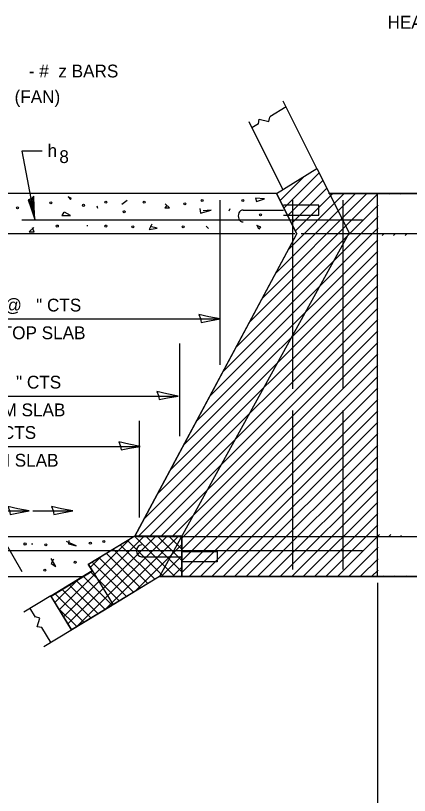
# Model space of a CAD drawing. Extents: x 2133490 to 2172050, y 2138301 to 2145980.
# Drawn here: x 2138691.7 to 2138876.1, y 2144827.1 to 2145192.7 of the extents above; entities that cross this region are included whole.
import ezdxf

# ---------------------------------------------------------------- set-up
doc = ezdxf.new("R2010")
doc.units = 0
for name, color, linetype in [('Level 40', 7, 'Continuous'), ('Level 63', 7, 'Continuous'), ('ROW_PR_Notes', 7, 'Continuous')]:
    doc.layers.add(name, color=color, linetype=linetype)

msp = doc.modelspace()

# ---------------------------------------------------------------- linework, layer by layer
at = {"layer": 'Level 40'}
for p, q in [((2138833.67, 2145103.85), (2138817.13, 2145103.85)), ((2138833.67, 2145099.13), (2138833.67, 2145103.85)), ((2138817.13, 2145099.13), (2138833.67, 2145099.13)), ((2138903.66, 2145090.31), (2138825.36, 2145090.31)), ((2138725.71, 2144935.54), (2138747.44, 2144948.77)), ((2138747.41, 2144948.8), (2138769.46, 2144948.8)), ((2138748.8, 2144948.56), (2138903.66, 2144948.56)), ((2138769.46, 2144948.43), (2138769.46, 2144929.9)), ((2138769.55, 2144941.39), (2138786.08, 2144941.39)), ((2138786.08, 2144941.39), (2138786.08, 2144936.66)), ((2138786.08, 2144936.66), (2138769.55, 2144936.66)), ((2138708.22, 2144920.7), (2138727.57, 2144932.48)), ((2138727.57, 2144932.48), (2138725.71, 2144935.54)), ((2138758.99, 2144929.79), (2138717.82, 2144904.74)), ((2138769.46, 2144929.9), (2138758.99, 2144929.79)), ((2138717.82, 2144904.74), (2138708.13, 2144920.65))]:
    msp.add_line(p, q, dxfattribs=at)
for centre in [(2138708.19, 2145104.85), (2138723.49, 2145103.73), (2138733.93, 2145105.22), (2138751.84, 2145105.22), (2138770.87, 2145104.47), (2138779.08, 2145105.96), (2138798.11, 2145105.96), (2138692.52, 2145102.61), (2138742.52, 2145100.74), (2138806.31, 2145099.25), (2138711.18, 2145094.02), (2138733.93, 2145094.02), (2138746.62, 2145093.65), (2138770.12, 2145093.65), (2138696.07, 2144944.97), (2138705.77, 2144944.6), (2138726.66, 2144945.35), (2138733, 2144946.09), (2138719.57, 2144936.39), (2138705.39, 2144932.66)]:
    msp.add_circle(centre, 0.473, dxfattribs=at)
at = {"layer": 'Level 63'}
for p, q in [((2138578.77, 2145050.47), (2138787.43, 2145050.47)), ((2138579.53, 2145014.34), (2138767.82, 2145014.34)), ((2138536.7, 2144990.73), (2138749.98, 2144990.73)), ((2138676.17, 2144963.84), (2138694.65, 2144932.06)), ((2138497.8, 2144960.46), (2138697.99, 2144960.46)), ((2138699.73, 2144960.46), (2138718.51, 2144960.46))]:
    msp.add_line(p, q, dxfattribs=at)
for points in [[(2138777.43, 2145052.56), (2138778.24, 2145050.64), (2138778.56, 2145048.79), (2138782.43, 2145049.6), (2138787.43, 2145050.47), (2138782.09, 2145051.44)], [(2138757.82, 2145016.43), (2138758.64, 2145014.51), (2138758.95, 2145012.67), (2138762.82, 2145013.47), (2138767.82, 2145014.34), (2138762.49, 2145015.31)], [(2138739.98, 2144992.82), (2138740.8, 2144990.9), (2138741.11, 2144989.06), (2138744.98, 2144989.86), (2138749.98, 2144990.73), (2138744.65, 2144991.7)], [(2138687.99, 2144962.55), (2138688.8, 2144960.63), (2138689.12, 2144958.79), (2138692.99, 2144959.59), (2138697.99, 2144960.46), (2138692.65, 2144961.43)], [(2138708.51, 2144962.55), (2138709.32, 2144960.63), (2138709.64, 2144958.79), (2138713.51, 2144959.59), (2138718.51, 2144960.46), (2138713.17, 2144961.43)]]:
    msp.add_lwpolyline(points, close=True, dxfattribs=at)
at = {"layer": 'ROW_PR_Notes'}
for p, q in [((2138832.79, 2145121.02), (2138817.01, 2145152.56)), ((2138818.32, 2145149.95), (2138810.74, 2145145.21)), ((2138810.29, 2145143.07), (2138810.8, 2145145.11)), ((2138816.9, 2145111.14), (2138801.06, 2145142.83)), ((2138805.49, 2145141.93), (2138802.36, 2145139.98)), ((2138805.45, 2145142), (2138805.75, 2145144.14)), ((2138805.75, 2145144.14), (2138810.29, 2145143.07)), ((2138813.89, 2145109.21), (2138832.79, 2145121.02)), ((2138813.89, 2145109.21), (2138832.79, 2145121.02)), ((2138832.79, 2145121.02), (2138847.86, 2145090.87)), ((2138832.79, 2145121.02), (2138838.69, 2145109.21)), ((2138813.89, 2145109.21), (2138572.71, 2145109.21)), ((2138813.89, 2145109.21), (2138823.34, 2145090.31)), ((2138823.34, 2145090.31), (2138813.89, 2145109.21)), ((2138907.66, 2145109.21), (2138838.18, 2145109.21)), ((2138838.69, 2145109.21), (2138903.66, 2145109.21)), ((2138861.14, 2144929.66), (2138861.14, 2145109.21)), ((2138717.91, 2145106.97), (2138716.2, 2145107.65)), ((2138716.2, 2145107.65), (2138717.39, 2145106.46)), ((2138717.39, 2145106.46), (2138717.74, 2145106.97)), ((2138717.74, 2145106.97), (2138717.74, 2145106.97)), ((2138743.93, 2145105.98), (2138741.45, 2145104.17)), ((2138763.77, 2145102.59), (2138761.74, 2145104.4)), ((2138787.43, 2145029.03), (2138787.43, 2145106.21)), ((2138804.07, 2145107.08), (2138804.45, 2145105.59)), ((2138808.18, 2145106.71), (2138804.07, 2145107.08)), ((2138804.45, 2145105.59), (2138808.18, 2145106.71)), ((2138821.45, 2145017.65), (2138821.45, 2145106.21)), ((2138845.07, 2145017.65), (2138845.07, 2145106.21)), ((2138714.17, 2145100.57), (2138713.27, 2145098.99)), ((2138717.33, 2145098.99), (2138714.62, 2145100.57)), ((2138730.2, 2145102.23), (2138729.83, 2145103.35)), ((2138762.42, 2145103.72), (2138761.52, 2145102.59)), ((2138761.52, 2145102.59), (2138763.77, 2145102.59)), ((2138777.96, 2145102.23), (2138778.33, 2145099.99)), ((2138778.33, 2145099.99), (2138783.18, 2145101.49)), ((2138783.18, 2145101.49), (2138779.45, 2145101.11)), ((2138791.76, 2145101.11), (2138792.14, 2145102.23)), ((2138798.23, 2145101.53), (2138817.13, 2145101.53)), ((2138854.21, 2145096.84), (2138694.53, 2145096.84)), ((2138713.27, 2145098.99), (2138717.33, 2145098.99)), ((2138700.2, 2145093.35), (2138697.94, 2145091.32)), ((2138700.42, 2145091.32), (2138699.52, 2145093.13)), ((2138725.35, 2145094.02), (2138725.35, 2145094.4)), ((2138755.39, 2145094.96), (2138754.27, 2145092.35)), ((2138754.27, 2145092.35), (2138758, 2145093.09)), ((2138758, 2145093.09), (2138754.64, 2145093.84)), ((2138782.06, 2145092.91), (2138780.94, 2145094.02)), ((2138804.45, 2145094.4), (2138806.31, 2145093.65)), ((2138805.57, 2145092.53), (2138804.82, 2145094.4)), ((2138806.31, 2145093.65), (2138805.57, 2145092.53)), ((2138822.46, 2145090.31), (2138578.25, 2145090.31)), ((2138697.94, 2145091.32), (2138700.42, 2145091.32)), ((2138747.49, 2144948.56), (2138823.34, 2145090.31)), ((2138747.53, 2144948.63), (2138823.34, 2145090.31)), ((2138847.86, 2145090.87), (2138759.08, 2144929.66)), ((2138768.53, 2144995.48), (2138768.53, 2145038.9)), ((2138821.45, 2144933.03), (2138821.45, 2145007.52)), ((2138845.07, 2144933.03), (2138845.07, 2145007.52)), ((2138749.63, 2144957.45), (2138749.63, 2145002.77)), ((2138497.92, 2144948.56), (2138746.73, 2144948.56)), ((2138747.53, 2144948.63), (2138725.79, 2144935.4)), ((2138769.55, 2144948.56), (2138747.49, 2144948.56)), ((2138769.46, 2144948.8), (2138769.46, 2144929.9)), ((2138769.55, 2144929.66), (2138769.55, 2144948.56)), ((2138769.55, 2144948.29), (2138769.55, 2144929.76)), ((2138699.07, 2144945.01), (2138699.74, 2144945.01)), ((2138720.03, 2144944.11), (2138715.53, 2144946.13)), ((2138716.65, 2144946.59), (2138716.43, 2144945.01)), ((2138716.43, 2144945.01), (2138720.03, 2144944.11)), ((2138622.97, 2144941.94), (2138854.21, 2144941.94)), ((2138710.57, 2144934.41), (2138708.31, 2144938.24)), ((2138709.44, 2144937.79), (2138708.31, 2144935.76)), ((2138750.65, 2144938.98), (2138769.55, 2144938.98)), ((2138708.31, 2144935.76), (2138710.57, 2144934.41)), ((2138708.31, 2144920.56), (2138727.47, 2144932.23)), ((2138725.79, 2144935.4), (2138737.34, 2144916.43)), ((2138483.14, 2144929.66), (2138723.07, 2144929.66)), ((2138759.08, 2144929.66), (2138737.34, 2144916.43)), ((2138759.08, 2144929.66), (2138907.66, 2144929.66)), ((2138903.66, 2144929.66), (2138769.55, 2144929.66)), ((2138861.14, 2144926.82), (2138861.14, 2144769.3)), ((2138708.15, 2144920.63), (2138695.54, 2144912.95)), ((2138708.22, 2144920.51), (2138717.82, 2144904.74)), ((2138700.92, 2144910.74), (2138698.29, 2144915.07)), ((2138736.95, 2144916.19), (2138704.95, 2144896.71)), ((2138703.06, 2144910.18), (2138700.96, 2144910.77)), ((2138701.69, 2144906.21), (2138703.06, 2144910.18)), ((2138703.9, 2144905.77), (2138701.69, 2144906.21)), ((2138708.32, 2144898.6), (2138703.94, 2144905.8))]:
    msp.add_line(p, q, dxfattribs=at)
for points in [[(2138704.09, 2145129.06), (2138694.64, 2145129.06), (2138700.6, 2145097.05)], [(2138817.3, 2145102.37), (2138833.84, 2145118.91)], [(2138815.52, 2145105.94), (2138826.96, 2145117.37)], [(2138819.08, 2145098.81), (2138835.62, 2145115.35)], [(2138820.87, 2145095.24), (2138837.4, 2145111.78)], [(2138698.92, 2145106.85), (2138697.53, 2145106.25), (2138698.93, 2145102.24), (2138700.6, 2145097.05), (2138700.32, 2145102.87), (2138700.27, 2145108), (2138698.92, 2145106.85), (2138698.04, 2145106.23), (2138699.94, 2145100.63), (2138699.88, 2145107.13), (2138698.81, 2145105.97), (2138699.47, 2145103.35), (2138699.39, 2145105.97)], [(2138801.1, 2145048.76), (2138861.55, 2145109.21)], [(2138807.26, 2145060.25), (2138856.21, 2145109.21)], [(2138813.41, 2145071.75), (2138850.86, 2145109.21)], [(2138819.56, 2145083.25), (2138845.52, 2145109.21)], [(2138822.65, 2145091.68), (2138840.17, 2145109.21)], [(2138866.61, 2145108.92), (2138866.9, 2145109.21)], [(2138871.95, 2145108.92), (2138872.24, 2145109.21)], [(2138794.95, 2145037.26), (2138861.49, 2145103.8)], [(2138788.8, 2145025.76), (2138861.49, 2145098.46)], [(2138782.65, 2145014.26), (2138861.49, 2145093.11)], [(2138863.3, 2145089.56), (2138864.33, 2145090.6)], [(2138868.64, 2145089.56), (2138869.67, 2145090.6)], [(2138874.05, 2145089.63), (2138875.02, 2145090.6)], [(2138776.5, 2145002.77), (2138861.32, 2145087.59)], [(2138770.35, 2144991.27), (2138861.32, 2145082.25)], [(2138764.19, 2144979.77), (2138861.32, 2145076.9)], [(2138758.04, 2144968.27), (2138861.32, 2145071.55)], [(2138751.89, 2144956.78), (2138861.32, 2145066.21)], [(2138749.01, 2144948.56), (2138861.32, 2145060.86)], [(2138754.36, 2144948.56), (2138861.32, 2145055.52)], [(2138759.71, 2144948.56), (2138861.32, 2145050.17)], [(2138765.05, 2144948.56), (2138861.32, 2145044.83)], [(2138769.55, 2144947.7), (2138861.32, 2145039.48)], [(2138769.55, 2144942.36), (2138861.32, 2145034.13)], [(2138769.55, 2144937.01), (2138861.32, 2145028.79)], [(2138769.55, 2144931.67), (2138861.32, 2145023.44)], [(2138772.88, 2144929.66), (2138861.32, 2145018.1)], [(2138778.23, 2144929.66), (2138861.32, 2145012.75)], [(2138783.57, 2144929.66), (2138861.32, 2145007.41)], [(2138788.92, 2144929.66), (2138861.32, 2145002.06)], [(2138794.26, 2144929.66), (2138861.32, 2144996.72)], [(2138799.61, 2144929.66), (2138861.32, 2144991.37)], [(2138804.95, 2144929.66), (2138861.32, 2144986.02)], [(2138810.3, 2144929.66), (2138861.32, 2144980.68)], [(2138815.65, 2144929.66), (2138861.32, 2144975.33)], [(2138820.99, 2144929.66), (2138861.32, 2144969.99)], [(2138826.34, 2144929.66), (2138861.32, 2144964.64)], [(2138831.68, 2144929.66), (2138861.32, 2144959.3)], [(2138837.03, 2144929.66), (2138861.32, 2144953.95)], [(2138712.09, 2144914.15), (2138745.58, 2144947.63)], [(2138714.12, 2144910.82), (2138752.09, 2144948.8)], [(2138716.14, 2144907.5), (2138757.44, 2144948.8)], [(2138720.12, 2144906.14), (2138762.79, 2144948.8)], [(2138733.78, 2144914.45), (2138768.13, 2144948.8)], [(2138766.15, 2144929.87), (2138747.32, 2144948.69)], [(2138769.46, 2144931.9), (2138752.56, 2144948.8)], [(2138769.46, 2144937.25), (2138757.91, 2144948.8)], [(2138769.46, 2144942.59), (2138763.25, 2144948.8)], [(2138769.46, 2144947.94), (2138768.6, 2144948.8)], [(2138842.37, 2144929.66), (2138862.1, 2144949.38)], [(2138866.49, 2144948.43), (2138867.45, 2144949.38)], [(2138871.84, 2144948.43), (2138872.38, 2144948.97)], [(2138756.84, 2144928.49), (2138740.68, 2144944.65)], [(2138760.86, 2144929.81), (2138744, 2144946.67)], [(2138747.44, 2144922.76), (2138769.46, 2144944.78)], [(2138847.72, 2144929.66), (2138861.5, 2144943.43)], [(2138750.19, 2144924.44), (2138734.03, 2144940.6)], [(2138753.52, 2144926.46), (2138737.35, 2144942.62)], [(2138726.63, 2144934.03), (2138731.91, 2144939.31)], [(2138743.55, 2144920.39), (2138727.39, 2144936.56)], [(2138746.87, 2144922.42), (2138730.71, 2144938.58)], [(2138759.82, 2144929.8), (2138769.46, 2144939.44)], [(2138853.07, 2144929.66), (2138861.5, 2144938.09)], [(2138765.23, 2144929.86), (2138769.46, 2144934.09)], [(2138858.41, 2144929.66), (2138861.5, 2144932.74)], [(2138710.07, 2144917.47), (2138721.21, 2144928.61)], [(2138736.9, 2144916.35), (2138723.34, 2144929.91)], [(2138740.22, 2144918.37), (2138726.67, 2144931.93)], [(2138863.76, 2144929.66), (2138864.07, 2144929.97)], [(2138869.1, 2144929.66), (2138869.42, 2144929.97)], [(2138874.45, 2144929.66), (2138874.76, 2144929.97)], [(2138730.25, 2144912.3), (2138716.7, 2144925.86)], [(2138733.58, 2144914.33), (2138720.02, 2144927.88)], [(2138723.61, 2144908.26), (2138710.05, 2144921.82)], [(2138726.93, 2144910.28), (2138713.38, 2144923.84)], [(2138720.29, 2144906.24), (2138711.65, 2144914.87)]]:
    msp.add_lwpolyline(points, dxfattribs=at)
for centre, major_axis, start_param, end_param in [((2138798.23, 2145098.74), (0, 2.79), 0, 3.141593), ((2138750.65, 2144941.77), (0, -2.79), 3.141593, 6.283185)]:
    msp.add_ellipse(centre, major_axis=major_axis, ratio=0.831408, start_param=start_param, end_param=end_param, dxfattribs=at)

# ---------------------------------------------------------------- texts
at = {"layer": 'Level 63'}
for s, p in [('HEADWALL, TOP SLAB & PORTIONS OF', (2138865.85, 2145186.58)), ('   - #  z BARS', (2138691.17, 2145163.68)), ('(FAN)', (2138691.17, 2145151.68)), ('   -  a   BARS @   " CTS', (2138637.41, 2145053.97)), ('BOTTOM OF TOP SLAB', (2138635.23, 2145040.97)), ('   -  a   BARS @   " CTS', (2138627.99, 2145017.84)), ('TOP OF BOTTOM SLAB', (2138625.81, 2145004.84)), ('   -  a   BARS @   " CTS', (2138616.26, 2144994.23)), ('BOTTOM OF BOTTOM SLAB', (2138604.77, 2144981.23))]:
    msp.add_text(s, height=6, dxfattribs=at).set_placement(p)
at = {"layer": 'ROW_PR_Notes'}
for s, p in [('h', (2138706.64, 2145126.36)), ('8', (2138712.14, 2145123.56))]:
    msp.add_text(s, height=6, dxfattribs=at).set_placement(p)

doc.saveas('drawing.dxf')
